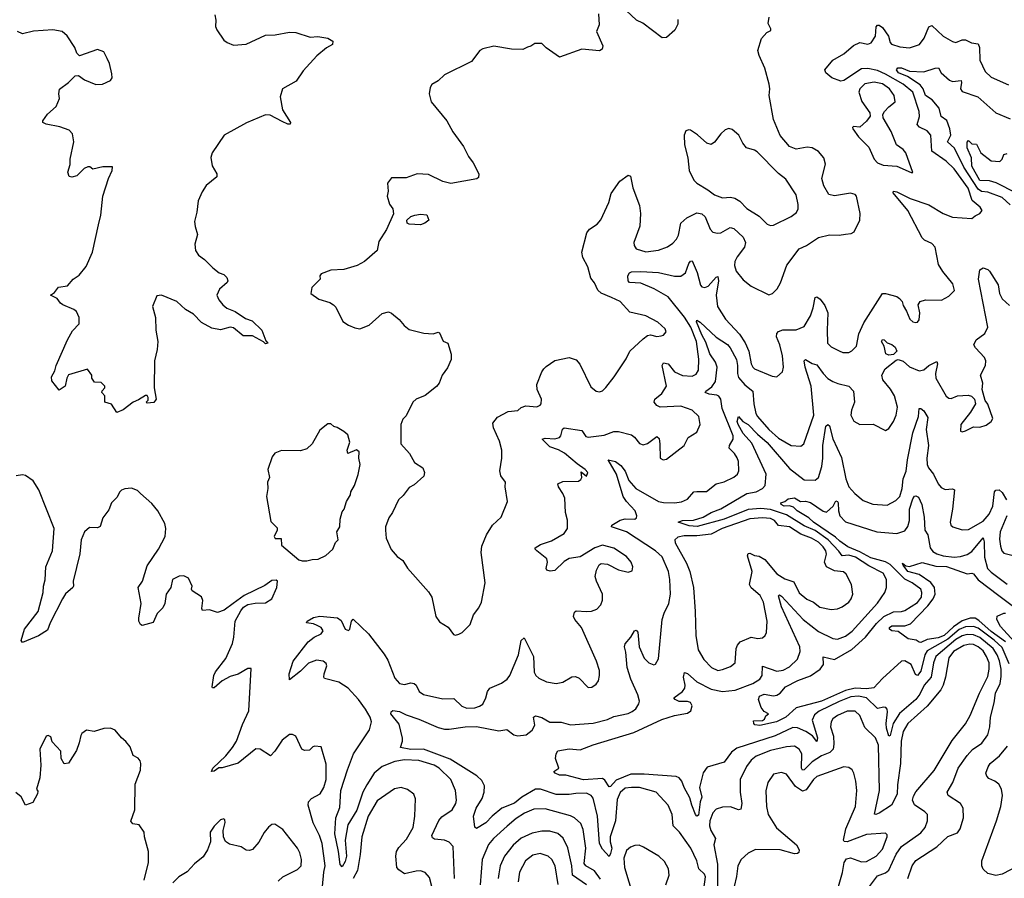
# Model space of a CAD drawing. Extents: x 1771496 to 1971148, y 471553 to 643630.
# Tile 338 of 656: x 1829208 to 1835368, y 584516 to 589889. Entities that reach past the tile are written whole.
import ezdxf

# ---------------------------------------------------------------- set-up
doc = ezdxf.new("R2010")
doc.units = 0

msp = doc.modelspace()

# ---------------------------------------------------------------- linework, layer by layer
at = {"layer": '0CON10XD'}
for points in [[(1830429.3, 589919.3), (1830435.4, 589885.4), (1830432.9, 589845), (1830440.5, 589825), (1830485, 589761.4), (1830505, 589745.8), (1830545, 589728.8), (1830625, 589735.7), (1830745, 589791.8), (1830806, 589794), (1830895, 589811.2), (1830935, 589807.5), (1831025, 589780), (1831072.7, 589782.7), (1831135, 589773.8), (1831166.7, 589755), (1831165.9, 589734.1), (1831127.1, 589712.9), (1831067.3, 589662.7), (1830981.4, 589568.6), (1830936.6, 589503.4), (1830851.2, 589455), (1830837.5, 589405), (1830851.9, 589325), (1830902.5, 589245), (1830900, 589235), (1830886, 589234), (1830849.3, 589250.7), (1830775, 589292), (1830745, 589293.8), (1830625.8, 589244.2), (1830486.2, 589165), (1830412, 589055), (1830404.1, 589025.9), (1830411.1, 588975), (1830440.6, 588925), (1830442, 588905), (1830375, 588851.4), (1830348.8, 588811.2), (1830323.8, 588755), (1830317.1, 588685), (1830302.5, 588625), (1830304.6, 588595), (1830320.4, 588545), (1830303.1, 588485), (1830307.1, 588445), (1830325.5, 588415.5), (1830365, 588388.6), (1830415.4, 588335.4), (1830455, 588304), (1830485, 588294), (1830504, 588275), (1830510, 588255), (1830506, 588245), (1830458.3, 588201.7), (1830441.2, 588165), (1830454, 588135), (1830478, 588105), (1830504.5, 588084.5), (1830555, 588062.5)], [(1832830, 589925), (1832833, 589857), (1832816.7, 589815), (1832856.7, 589725), (1832852.5, 589705), (1832835, 589693.8), (1832725, 589703.8), (1832585, 589653.8), (1832501.7, 589711.7), (1832475, 589740), (1832430.7, 589739.3), (1832405, 589722.5), (1832385, 589717.5), (1832355, 589702.5), (1832285, 589703.3), (1832175, 589722.5), (1832105, 589706.7), (1832087.5, 589695), (1832033.6, 589626.4), (1831865, 589543.8), (1831825, 589506.2), (1831787.3, 589482.7), (1831775.9, 589464.1), (1831770, 589425), (1831782.5, 589375), (1831880.8, 589255), (1831916.8, 589186.8), (1831985.5, 589095.5), (1832015, 589033.3), (1832045, 588993.3), (1832081.2, 588925), (1832079.3, 588900.7), (1832067.5, 588892.5), (1831905, 588862.9), (1831855, 588877.1), (1831765, 588920), (1831695, 588923.8), (1831625, 588900), (1831535, 588900), (1831510, 588865), (1831512.5, 588815), (1831507.5, 588785), (1831522.5, 588735), (1831543.3, 588705), (1831546.1, 588673.9), (1831502.5, 588575), (1831455, 588500), (1831443.3, 588445), (1831364.1, 588375.9), (1831318.8, 588351.2), (1831235, 588326), (1831155, 588320.8), (1831095, 588298.8), (1831086.2, 588285), (1831086.7, 588265), (1831035, 588212.5), (1831030, 588175), (1831079.7, 588139.7), (1831148.7, 588118.7), (1831171.2, 588105), (1831185, 588090), (1831230.5, 588000.5), (1831265, 587976.7), (1831305, 587960), (1831335, 587953.3), (1831395, 587976.7), (1831475, 588050), (1831515, 588060), (1831535, 588052.5), (1831583, 588013), (1831612.5, 587975), (1831645, 587950), (1831736.4, 587926.4), (1831795, 587923.8), (1831825, 587932.5), (1831835, 587930), (1831857, 587877), (1831887.5, 587865), (1831907.5, 587795), (1831907, 587763), (1831885, 587710), (1831850, 587665), (1831832.5, 587615), (1831815.9, 587594.1), (1831745, 587536.7), (1831687.5, 587515), (1831667.5, 587495), (1831625, 587410), (1831605, 587390), (1831592.5, 587355), (1831592.5, 587235), (1831647.5, 587175), (1831677, 587117), (1831730, 587085), (1831740, 587055), (1831737, 587033), (1831675, 586977.5), (1831645, 586962.5), (1831607.7, 586912.3), (1831577.5, 586885), (1831540, 586805), (1831517.5, 586772.5), (1831497.5, 586715), (1831496.7, 586695), (1831500, 586645), (1831532.7, 586572.7), (1831570.5, 586530.5), (1831603.9, 586503.9), (1831635, 586456.7), (1831765, 586308), (1831785.4, 586275.4), (1831811.4, 586155), (1831835, 586120.8), (1831887.6, 586087.6), (1831921.2, 586041.2), (1831935, 586036.7)], [(1833325, 589890), (1833325, 589860), (1833307.3, 589822.7), (1833255, 589776.2), (1833227.5, 589775), (1833106.7, 589866.7), (1833067.5, 589885), (1833002.5, 589945)], [(1831935, 586036.7), (1831955, 586043.3), (1831975.8, 586054.2), (1832026.7, 586105), (1832047.5, 586165), (1832080.7, 586209.3), (1832098.1, 586245), (1832120, 586365), (1832094.5, 586554.5), (1832099.5, 586595), (1832128.9, 586665), (1832165, 586725.8), (1832220.6, 586775), (1832259.2, 586875), (1832244.2, 586965), (1832248.1, 586995), (1832218, 587035), (1832210.8, 587065), (1832224, 587145), (1832223.8, 587195), (1832210.5, 587250.5), (1832172.5, 587335), (1832168.8, 587365), (1832197.7, 587402.3), (1832265, 587436.2), (1832325, 587442.5), (1832345, 587462), (1832375, 587472), (1832443.9, 587466.1), (1832464, 587476), (1832471.2, 587485), (1832472, 587515), (1832446, 587575), (1832444.3, 587605.7), (1832474.4, 587685.6), (1832487, 587703), (1832500.9, 587719.1), (1832555, 587756.2), (1832645, 587775.7), (1832689.7, 587759.7), (1832712.4, 587732.4), (1832781.2, 587591.2), (1832813.9, 587563.9), (1832835, 587560), (1832853.6, 587566.4), (1832875, 587586.7), (1832926.8, 587653.2), (1833002.7, 587767.3), (1833025.7, 587815), (1833108, 587892), (1833135, 587912.5), (1833155, 587917.5), (1833195, 587906), (1833220.5, 587909.5), (1833236.7, 587915), (1833253.3, 587935), (1833246.2, 587955), (1833200, 587995), (1833125, 588035.7), (1833025, 588058), (1832965, 588125.8), (1832910.5, 588150.5), (1832845, 588177.5), (1832825, 588196.7), (1832805, 588242.5), (1832781.3, 588271.3), (1832762.1, 588342.1), (1832730.5, 588400.5), (1832725.6, 588435), (1832755.6, 588555), (1832773, 588577), (1832820.9, 588609.1), (1832844, 588636), (1832893.8, 588745), (1832908.3, 588801.7), (1832962, 588878), (1833015, 588916), (1833030, 588910), (1833044.1, 588835.9), (1833086, 588725), (1833092.5, 588675), (1833087, 588597), (1833050, 588495), (1833051.4, 588475), (1833065, 588455.8), (1833125, 588435.5), (1833205, 588445.5), (1833261.7, 588468.3), (1833295, 588489.4), (1833318.1, 588515), (1833329.8, 588540.2), (1833345, 588615.8), (1833381.9, 588648.1), (1833445, 588680.5), (1833475, 588674.4), (1833495.9, 588655.9), (1833527.3, 588577.3), (1833545, 588560), (1833572.9, 588552.9), (1833595, 588555.7), (1833652.6, 588587.4), (1833675, 588581.1), (1833735, 588526.9), (1833748.8, 588495), (1833743.5, 588465), (1833697.1, 588405), (1833682.9, 588375), (1833680.2, 588350.2), (1833691.1, 588315), (1833735, 588260), (1833785, 588220.8), (1833895, 588167.1), (1833918, 588175), (1833947.1, 588205), (1833967.6, 588242.4), (1834007, 588353), (1834085, 588454.2), (1834131.2, 588475), (1834205, 588525.6), (1834275, 588542.5), (1834335, 588540.8), (1834375, 588547.1), (1834409.1, 588550.9), (1834428.3, 588561.7), (1834463.3, 588635), (1834466.2, 588675), (1834444, 588785), (1834435, 588795.8), (1834405, 588802.9), (1834305, 588785.7), (1834270, 588795), (1834238.3, 588848.3), (1834225.7, 588895), (1834249.4, 588985), (1834239.4, 589025), (1834205, 589063.1), (1834165, 589087.8), (1834135, 589090), (1834065, 589079.2), (1834024.5, 589094.5), (1833965, 589163.8), (1833924, 589265), (1833896.2, 589415), (1833901.2, 589455), (1833896, 589485), (1833870, 589585), (1833834, 589665), (1833826.1, 589696.1), (1833849.3, 589770.7), (1833881.7, 589808.3), (1833908.3, 589821.7), (1833908.3, 589831.7), (1833890, 589865), (1833897.5, 589905)], [(1830555, 588062.5), (1830619.7, 588019.7), (1830662.5, 588005), (1830722.5, 587945), (1830748.3, 587878.3), (1830760, 587865), (1830745, 587860), (1830733.3, 587873.3), (1830665, 587911.2), (1830605, 587910.8), (1830545, 587961.2), (1830525, 587963.8), (1830465, 587948.2), (1830409.5, 587959.5), (1830344.4, 587994.4), (1830295, 588045.6), (1830245.3, 588075.3), (1830191.9, 588125), (1830095, 588164.4), (1830065, 588161.2), (1830038.6, 588095), (1830057.1, 588025), (1830060, 587945), (1830072.9, 587875), (1830068.2, 587825), (1830050.5, 587755), (1830050, 587585), (1830062.5, 587515), (1830047, 587493), (1830005, 587490), (1830000, 587495), (1830011.7, 587508.3), (1830012.5, 587525), (1830005, 587537.5), (1829995, 587537.5), (1829950.7, 587509.3), (1829917.5, 587495), (1829855, 587447.5), (1829815, 587430), (1829783, 587483), (1829740, 587495), (1829740, 587535), (1829722.5, 587555), (1829723, 587567), (1829740, 587585), (1829740, 587595), (1829717.5, 587617.5), (1829675, 587620), (1829660, 587645), (1829660, 587665), (1829631.7, 587701.7), (1829513.9, 587666.1), (1829503.3, 587645), (1829492.5, 587595), (1829455, 587570), (1829408.3, 587628.3), (1829407.5, 587655), (1829428, 587692), (1829436, 587725), (1829507.5, 587885), (1829537.7, 587942.3), (1829580, 587985), (1829580, 588025), (1829563, 588063), (1829546, 588076), (1829477.5, 588105), (1829463.3, 588115), (1829442.5, 588145), (1829400, 588165), (1829425, 588182.5), (1829450, 588215), (1829506.4, 588223.6), (1829542.5, 588265), (1829579.5, 588290.5), (1829623.8, 588345), (1829662.9, 588435), (1829701.5, 588605), (1829715.5, 588665), (1829728.9, 588785), (1829764.2, 588895.8), (1829786.7, 588945), (1829788.3, 588968.3), (1829727, 588967), (1829665, 588952.5), (1829647, 588967), (1829635, 588967.5), (1829611.7, 588958.3), (1829565, 588912), (1829535, 588902.5), (1829516.4, 588906.4), (1829508.8, 588935), (1829523, 588983), (1829524, 589015), (1829546, 589125), (1829538, 589175), (1829516.8, 589196.8), (1829459.1, 589219.1), (1829372.5, 589235), (1829352.5, 589245), (1829352.5, 589255), (1829381.7, 589298.3), (1829436.7, 589345), (1829456.7, 589395), (1829452.5, 589425), (1829456.4, 589453.6), (1829512.5, 589495), (1829555, 589537.5), (1829575, 589540), (1829612.3, 589512.3), (1829685, 589484), (1829726.1, 589486.1), (1829775, 589508), (1829785.6, 589525), (1829785, 589550), (1829770, 589615), (1829754.2, 589645), (1829735, 589686.7), (1829695, 589702.5), (1829581.7, 589661.7), (1829565, 589680), (1829552.5, 589715), (1829505, 589787.5), (1829473.9, 589813.9), (1829415, 589825.5), (1829295, 589816.6), (1829225, 589799.6), (1829195, 589813.8)], [(1833212.2, 587232.2), (1833216, 587146), (1833233.9, 587133.9), (1833255, 587138), (1833365.8, 587224.2), (1833390, 587275), (1833445, 587307.5), (1833466.2, 587355), (1833456.2, 587405), (1833415, 587446), (1833345, 587470.5), (1833214.5, 587464.5), (1833193.8, 587473.8), (1833178, 587495), (1833182, 587515), (1833225, 587549.4), (1833253.8, 587595), (1833227.5, 587725), (1833235, 587741.4), (1833265, 587736.2), (1833305.5, 587685), (1833355, 587661.8), (1833415, 587657.3), (1833439.2, 587670.8), (1833454, 587696), (1833457.9, 587765), (1833441.5, 587875), (1833406.1, 587965), (1833366.5, 588026.5), (1833265, 588153.6), (1833177.8, 588205), (1833095, 588240.6), (1833023.9, 588243.9), (1833013.8, 588255), (1833013, 588285), (1833022.9, 588305), (1833035, 588311.4), (1833095, 588313.6), (1833205, 588306.2), (1833305.4, 588284.6), (1833345.3, 588284.7), (1833373.5, 588305), (1833395, 588362.5), (1833405, 588378.6), (1833415, 588379.2), (1833446.3, 588306.3), (1833467.2, 588227.2), (1833476.5, 588216.5), (1833495, 588212.7), (1833515, 588222.1), (1833565, 588278), (1833575, 588281.2), (1833579.1, 588255), (1833564.6, 588164.6), (1833573.8, 588095), (1833624.2, 588014.2), (1833711.9, 587921.9), (1833746.7, 587866.7), (1833768.8, 587815), (1833783.5, 587735), (1833793.8, 587713.8), (1833805, 587703.1), (1833915, 587657.1), (1833945, 587654.3), (1833980, 587685), (1833985.6, 587715), (1833980.5, 587785), (1833964.5, 587855), (1833943.6, 587905), (1833944.6, 587925.4), (1833955, 587936.9), (1833981.7, 587948.3), (1834065, 587947.1), (1834115, 587969.5), (1834156, 588035), (1834173.1, 588085), (1834185, 588150), (1834195, 588153.8), (1834215, 588140.8), (1834245, 588100), (1834264.6, 588055), (1834258.8, 587945), (1834262.5, 587865), (1834285, 587841.9), (1834335, 587815.7), (1834357, 587807), (1834395, 587805.8), (1834414.3, 587815.7), (1834443.8, 587845), (1834457.4, 587922.6), (1834488.4, 587991.6), (1834605, 588176), (1834625, 588175.6), (1834695.7, 588155.7), (1834713.3, 588145), (1834730, 588125), (1834735, 588100), (1834756.7, 588065), (1834776.7, 588015), (1834795, 587998.8), (1834815, 587993.8), (1834825, 587996.7), (1834835, 588010), (1834840, 588055), (1834830, 588105), (1834842.5, 588125), (1834875, 588136), (1834975, 588134.2), (1835020.3, 588159.7), (1835056.2, 588195), (1835045.6, 588235), (1834983.6, 588313.6), (1834957.4, 588357.4), (1834935, 588465.8), (1834915, 588487.8), (1834869.5, 588509.5), (1834853.6, 588523.6), (1834764.3, 588694.3), (1834672.5, 588805), (1834674.3, 588815.7), (1834695, 588812.5), (1834779.5, 588769.5), (1834895, 588729.7), (1834985, 588675.9), (1835045, 588653.2), (1835165, 588644.4), (1835185, 588661.4), (1835215.8, 588675), (1835228.6, 588695), (1835217.5, 588715), (1835166.5, 588756.5), (1835141.9, 588835), (1835055, 588954.8), (1835005, 589002.9), (1834914.6, 589065), (1834907.9, 589165), (1834885, 589193.1), (1834836.6, 589216.6), (1834823.4, 589233.4), (1834837.6, 589282.4), (1834835.4, 589314.6), (1834796.7, 589435), (1834735.3, 589485), (1834625, 589548.4), (1834575, 589569.6), (1834515, 589583.9), (1834475, 589581.9), (1834365, 589508.2), (1834346.1, 589503.9), (1834289.5, 589525), (1834252.5, 589555), (1834246, 589575), (1834296, 589635), (1834365, 589674.3), (1834423.6, 589726.4), (1834465, 589745.5), (1834515, 589735.5), (1834535, 589742.9), (1834561.5, 589785), (1834567, 589843), (1834575.6, 589854.4), (1834585, 589854.5), (1834605, 589839.6), (1834642.8, 589785), (1834653.6, 589745), (1834662.9, 589735), (1834715, 589717.8), (1834775, 589713.1), (1834837.6, 589732.4), (1834866.8, 589773.2), (1834896.9, 589843.1), (1834915, 589852.2), (1834985, 589785.5), (1835045, 589751.4), (1835065, 589745.7), (1835105, 589761.9), (1835125, 589762.7), (1835162.7, 589742.7), (1835205, 589736.7), (1835213.2, 589715), (1835215.5, 589635), (1835248.9, 589565), (1835285, 589528.9), (1835395, 589481.8)], [(1835405, 588729.7), (1835355, 588775.7), (1835265, 588809.8), (1835225, 588814), (1835205, 588828.9), (1835115.1, 588965), (1835056.7, 589085), (1835013.1, 589125), (1835033.4, 589165), (1835027.5, 589205), (1835007.6, 589257.6), (1834972.8, 589282.8), (1834960, 589335), (1834916.8, 589386.8), (1834875, 589414.1), (1834861.2, 589455), (1834840.8, 589480.8), (1834762.1, 589532.1), (1834706.7, 589555), (1834694.3, 589575), (1834702.9, 589587.1), (1834725, 589587.2), (1834775, 589565.9), (1834865, 589561.9), (1834935, 589585.2), (1834956.7, 589586.7), (1834972.9, 589555), (1835025, 589509.6), (1835045, 589501.8), (1835097.4, 589507.4), (1835101.1, 589495), (1835093.6, 589455), (1835105, 589438.6), (1835202, 589405), (1835316, 589305), (1835405, 589268.9)], [(1834785, 588932), (1834795, 588932.5), (1834752.9, 589055), (1834735, 589075.8), (1834692.9, 589105), (1834659.5, 589189.5), (1834609.2, 589275), (1834608, 589295), (1834618, 589315), (1834645, 589344.2), (1834685.9, 589374.1), (1834680, 589415), (1834650.4, 589455), (1834605, 589486.3), (1834553.4, 589496.6), (1834495, 589487.9), (1834463.5, 589455), (1834458.9, 589435), (1834477.4, 589377.4), (1834526.2, 589305), (1834528.8, 589285), (1834505.7, 589254.3), (1834465, 589216.7), (1834425, 589220), (1834417.5, 589215), (1834421.2, 589205), (1834456, 589155), (1834521.5, 589091.5), (1834554.6, 589015), (1834575, 588992.7), (1834609.2, 588979.2), (1834695, 588971.5), (1834785, 588932)], [(1833905, 588600), (1833925, 588603.1), (1834035, 588657.5), (1834068.2, 588681.8), (1834077.9, 588705), (1834078.8, 588731.2), (1834065, 588792.5), (1834000.5, 588890.5), (1833955, 588926.7), (1833821.7, 589061.7), (1833805, 589072.5), (1833755, 589087.8), (1833733.1, 589115), (1833707.8, 589165), (1833665, 589201.8), (1833645, 589208.5), (1833621.1, 589198.9), (1833594.7, 589175.3), (1833555, 589121.2), (1833535, 589108), (1833506.7, 589115), (1833449.1, 589169.1), (1833405, 589196.7), (1833395, 589200), (1833375, 589192.5), (1833364.1, 589165.9), (1833367.1, 589105), (1833388.1, 589025), (1833396.9, 588945), (1833425.7, 588885), (1833444.2, 588865), (1833514.2, 588824.2), (1833555, 588792.9), (1833605, 588773.5), (1833655, 588778), (1833682.3, 588772.3), (1833712.9, 588752.9), (1833756.5, 588706.5), (1833835, 588659.5), (1833885, 588608.6), (1833905, 588600)], [(1835443.7, 588803.7), (1835318.1, 588868.1), (1835275, 588879.8), (1835215, 588882), (1835165, 588972.1), (1835163.3, 589023.3), (1835135, 589086.7), (1835135, 589121.2), (1835145, 589132.5), (1835155, 589122.5), (1835165, 589112.5), (1835195, 589108.8), (1835220.9, 589055), (1835285, 589004.7), (1835339.3, 589000.7), (1835354.5, 589015), (1835364.6, 589045.4), (1835385, 589051.1)], [(1831715, 588604.4), (1831645, 588608.8), (1831632.5, 588615), (1831630, 588635), (1831655, 588656.7), (1831680, 588665), (1831715, 588671.2), (1831755, 588666.7), (1831766.7, 588635), (1831742.5, 588615), (1831715, 588604.4)], [(1833488.1, 584448.1), (1833499.6, 584525), (1833492, 584542), (1833456.1, 584576.1), (1833444.7, 584624.7), (1833406.8, 584705), (1833335, 584804.5), (1833296.2, 584845), (1833290.5, 584915), (1833265.6, 584975), (1833190, 585055), (1833085, 585083.8), (1833035, 585085.3), (1832995, 585079.7), (1832965, 585053.6), (1832945, 585010), (1832935.3, 584875), (1832902.9, 584775), (1832901.2, 584745), (1832911.9, 584705), (1832905, 584671.2), (1832895, 584653.8), (1832855, 584699.5), (1832834.8, 584735), (1832823.1, 584905), (1832795, 585017.1), (1832783.1, 585035), (1832755, 585049.2), (1832687.8, 585047.8), (1832645, 585040.9), (1832565, 585040), (1832465.3, 585074.7), (1832435, 585073.2), (1832349.7, 585025), (1832302.8, 584987.2), (1832224.5, 584955.5), (1832163.8, 584906.2), (1832125, 584864.2), (1832065, 584828.8), (1832056.2, 584836.2), (1832048, 584905), (1832063.3, 584955), (1832100.4, 585015), (1832113.9, 585055), (1832115.3, 585095.3), (1832098.8, 585128.8), (1832067.6, 585157.6), (1831902.1, 585262.1), (1831735, 585325.3), (1831655, 585322.1), (1831590, 585335), (1831603.8, 585375), (1831602.7, 585392.7), (1831581.2, 585481.2), (1831530.8, 585545), (1831531.2, 585558.8), (1831542.9, 585567.1), (1831585, 585559.6), (1831625, 585538.2), (1831705, 585512.9), (1831825, 585460.6), (1831865, 585450.4), (1831895, 585449.6), (1831995, 585464.8), (1832065, 585466.1), (1832205, 585438.9), (1832255, 585448.2), (1832300, 585415), (1832325, 585407.7), (1832376, 585415), (1832415, 585442.5), (1832430.4, 585475), (1832422.5, 585525), (1832435, 585532.9), (1832475, 585522.5), (1832525, 585493.8), (1832595, 585493.3), (1832655, 585476.9), (1832795, 585487.3), (1832885, 585510.8), (1832925, 585528.5), (1833015, 585547.8), (1833040.6, 585559.4), (1833063.7, 585576.3), (1833082.4, 585607.6), (1833085.6, 585625), (1833075.5, 585665), (1833031.8, 585761.8), (1833008.9, 585835), (1833001.1, 585931.1), (1832992.2, 585965), (1832996.8, 585983.2), (1833031.4, 586025), (1833054.5, 586065.5), (1833065, 586068.8), (1833075.7, 586055.7), (1833083.5, 585965), (1833115, 585894.4), (1833145, 585864.4), (1833175, 585852.9), (1833185, 585856.2), (1833205, 585890), (1833227.5, 586135), (1833239.5, 586175), (1833268.8, 586235), (1833278.7, 586295), (1833276.4, 586385), (1833266.2, 586435), (1833227.6, 586527.6), (1833186.1, 586566.1), (1833005.2, 586685.2), (1832910, 586715), (1832913.3, 586725), (1832965, 586757.5), (1832995, 586766.4), (1833055.6, 586764.4), (1833067.9, 586772.1), (1833070, 586785), (1833059.4, 586815), (1833003.3, 586873.3), (1832984.4, 586904.4), (1832941.3, 587045), (1832890, 587135), (1832935, 587124.2), (1832969.8, 587099.8), (1832996.5, 587063.5), (1833019.5, 587005), (1833062.9, 586955), (1833205, 586874.2), (1833235, 586867.5), (1833305, 586866.1), (1833347.8, 586872.2), (1833385, 586888.6), (1833425, 586934.4), (1833445, 586937.3), (1833505, 586936.9), (1833566, 586985), (1833615, 586996.7), (1833675, 587025.6), (1833697.8, 587045), (1833706.4, 587065), (1833704.5, 587124.5), (1833697, 587147), (1833680, 587175), (1833647.2, 587207.2), (1833647.9, 587225), (1833672.7, 587265), (1833672.6, 587285), (1833603.4, 587455), (1833594.3, 587515), (1833582.6, 587532.6), (1833569.2, 587539.2), (1833521.2, 587545), (1833497.5, 587555), (1833500.6, 587565), (1833538, 587592), (1833562, 587625), (1833572, 587715), (1833562.2, 587745), (1833525, 587797.1), (1833501.1, 587871.1), (1833475, 587916.8), (1833442.8, 587997.2), (1833445, 588008), (1833465, 587996.4), (1833565, 587902.1), (1833635.6, 587855.6), (1833653.5, 587835), (1833692.2, 587762.2), (1833698.8, 587725), (1833698.1, 587675), (1833705, 587650.3), (1833745, 587604.4), (1833795.7, 587565), (1833801, 587485), (1833814.1, 587425), (1833824.2, 587405), (1833895.9, 587325), (1833955, 587270.4), (1834035, 587224.6), (1834095, 587219.4), (1834112.9, 587235), (1834175.4, 587415), (1834159.1, 587595), (1834121.9, 587715), (1834116.2, 587755), (1834125, 587762), (1834165, 587737.5), (1834195, 587729.2), (1834234.5, 587675), (1834265, 587644.5), (1834295, 587624.5), (1834326.8, 587613.2), (1834395, 587595.6), (1834424.2, 587565), (1834430, 587495), (1834411.9, 587445), (1834408.1, 587415), (1834427, 587377), (1834465, 587356.7), (1834547.3, 587357.3), (1834625, 587317.5), (1834645, 587330), (1834675, 587373.8), (1834690.6, 587415), (1834700, 587465), (1834680.5, 587535), (1834656.5, 587576.5), (1834608, 587635), (1834602.9, 587665), (1834623.3, 587705), (1834691.8, 587758.2), (1834705, 587761.5), (1834735, 587752), (1834775, 587715.5), (1834835, 587691.2), (1834865, 587697.9), (1834895, 587725.3), (1834945, 587750.8), (1834949.3, 587735), (1834936.7, 587675), (1834940.4, 587645), (1835005, 587532.5), (1835020.2, 587520.2), (1835035, 587517.8), (1835075, 587534.4), (1835141.7, 587538.3), (1835162, 587532), (1835182.5, 587515), (1835187.5, 587485), (1835157.3, 587432.7), (1835096.7, 587355), (1835093.6, 587313.6), (1835105, 587310), (1835125, 587316.7), (1835175, 587341.2), (1835215, 587338.8), (1835255, 587351.2), (1835286.4, 587373.6), (1835297, 587393), (1835265, 587482.5), (1835247.5, 587505), (1835230, 587575), (1835233.8, 587615), (1835220, 587665), (1835250, 587725), (1835253.1, 587755), (1835244.3, 587775), (1835188.6, 587835), (1835178.1, 587855), (1835192.5, 587885), (1835245.6, 587925), (1835265.9, 587965), (1835207.1, 588265), (1835215.8, 588324.2), (1835235, 588336.7), (1835265, 588326), (1835275, 588315.8), (1835329.2, 588229.2), (1835338.3, 588175), (1835355, 588141.9), (1835400.1, 588100.1)], [(1834645, 587789.2), (1834627.7, 587797.7), (1834616.2, 587846.2), (1834600.8, 587875), (1834605, 587888), (1834616.2, 587885), (1834635.9, 587865.9), (1834665, 587857.1), (1834685, 587838.8), (1834696.7, 587815), (1834675, 587793.8), (1834645, 587789.2)], [(1834763.8, 584515), (1834791.8, 584595), (1834815, 584627.5), (1834946.2, 584713.8), (1835015, 584777.5), (1835075, 584800), (1835092.9, 584825), (1835113.1, 584895), (1835111.4, 584955), (1835094.2, 584985), (1835017.1, 585035), (1835011.5, 585055), (1835046.8, 585115), (1835080.4, 585205), (1835136.2, 585285), (1835168.5, 585321.5), (1835227.8, 585362.2), (1835264.5, 585415), (1835278.5, 585465), (1835282.2, 585525), (1835305.2, 585614.8), (1835313.4, 585675), (1835342.9, 585735), (1835348.5, 585778.5), (1835347.7, 585825), (1835337.6, 585877.6), (1835324.5, 585915), (1835297.7, 585955), (1835215, 586024), (1835175, 586040), (1835135, 586041.7), (1835105, 586032.8), (1835065, 586009.5), (1834939.1, 585905), (1834925.2, 585864.8), (1834911.3, 585775), (1834867.4, 585725), (1834840.5, 585669.5), (1834814.2, 585635.8), (1834713.1, 585546.9), (1834673.4, 585485), (1834655, 585410), (1834645, 585406.2), (1834630.2, 585455), (1834628, 585485), (1834637.2, 585557.2), (1834634.6, 585574.6), (1834626, 585585), (1834615, 585588.1), (1834575, 585579.1), (1834505, 585646.2), (1834455, 585656.3), (1834408.9, 585651.1), (1834335, 585623.6), (1834208.9, 585561.1), (1834181, 585539), (1834166.2, 585505), (1834199.6, 585395), (1834195, 585372.9), (1834167.4, 585407.4), (1834125.4, 585435.4), (1834075, 585457.3), (1834045, 585458.9), (1833935, 585408.3), (1833695, 585331), (1833661.1, 585305), (1833615, 585242.5), (1833509.1, 585210.9), (1833483.6, 585176.4), (1833461.3, 585085), (1833476.2, 585025), (1833465.9, 584995), (1833455, 584911.2), (1833445, 584906), (1833435, 584916), (1833413.8, 584973.8), (1833400.6, 585020.6), (1833364.7, 585085), (1833350.8, 585125), (1833334.3, 585144.3), (1833315, 585153.7), (1833115, 585168.9), (1833031.7, 585168.3), (1832938.8, 585131.2), (1832905, 585090), (1832895, 585088.8), (1832869.6, 585129.6), (1832855, 585140.6), (1832735, 585132.3), (1832625, 585161.9), (1832585, 585162.5), (1832557.5, 585175), (1832550, 585185), (1832580, 585205), (1832560, 585265), (1832564.4, 585295), (1832575, 585314.2), (1832645, 585325.5), (1832715, 585319.6), (1832795, 585350.7), (1833050.8, 585429.2), (1833225, 585509.5), (1833305.3, 585534.7), (1833385, 585550), (1833407.1, 585565), (1833415.5, 585595), (1833405, 585615.6), (1833385, 585623.6), (1833333.5, 585623.5), (1833308.8, 585635), (1833301.2, 585645), (1833355.3, 585684.7), (1833369.4, 585705), (1833371.9, 585725), (1833361.2, 585775), (1833366.4, 585803.6), (1833385, 585796.9), (1833445.2, 585745.2), (1833535, 585699.2), (1833605, 585685.2), (1833685, 585693), (1833795.5, 585735), (1833838.7, 585761.3), (1833853.5, 585785), (1833855, 585844), (1833945, 585812.1), (1833985, 585819.6), (1834025, 585839.6), (1834075, 585888), (1834090, 585935), (1834087.9, 585965), (1833974.4, 586215), (1833956.2, 586283.8), (1833960.6, 586289.4), (1833975, 586282.2), (1834108.9, 586135), (1834205, 586059.7), (1834295, 586017.1), (1834325, 586012), (1834375, 586031.3), (1834416.9, 586063.1), (1834575, 586237.3), (1834620.5, 586305), (1834630.6, 586335), (1834631.4, 586385), (1834610.6, 586425), (1834521.1, 586471.1), (1834437.8, 586525), (1834395, 586537.6), (1834354.4, 586535), (1834333.1, 586563.1), (1834266.6, 586635), (1834185, 586693.5), (1834115, 586722.5), (1834005, 586790.8), (1833905, 586824.3), (1833845, 586830.4), (1833765, 586824.2), (1833615, 586763.2), (1833446.6, 586716.6), (1833397.4, 586722.6), (1833327.5, 586745), (1833354.7, 586755.3), (1833422.6, 586757.4), (1833483.2, 586776.8), (1833535, 586804.7), (1833595, 586827.5), (1833756.3, 586923.7), (1833815, 586933.5), (1833855.6, 586954.4), (1833872.1, 586975), (1833877.6, 587045), (1833788.3, 587238.3), (1833735, 587300.3), (1833704, 587355), (1833697.1, 587375), (1833705, 587406.7), (1833732.2, 587375), (1833766, 587355), (1833824.6, 587294.6), (1833885, 587243.9), (1834025, 587080.3), (1834115, 587010), (1834185, 587008.2), (1834206.1, 587023.9), (1834227.2, 587092.8), (1834233.6, 587145), (1834233, 587225), (1834250.9, 587345), (1834265, 587355.8), (1834275, 587346.7), (1834295.2, 587265.2), (1834349.2, 587149.2), (1834376.2, 587015), (1834396.1, 586966.1), (1834433.1, 586923.1), (1834485, 586880), (1834545, 586856.4), (1834635, 586851.1), (1834688.8, 586881.2), (1834715, 586906), (1834729.3, 586955), (1834735.9, 587015), (1834755, 587063.8), (1834761.6, 587135), (1834795.5, 587304.5), (1834830.3, 587405), (1834834.5, 587455.5), (1834845, 587455.5), (1834865, 587441.9), (1834889.1, 587399.1), (1834879.3, 587325), (1834893.4, 587225), (1834882.5, 587145), (1834886.2, 587105), (1834893.6, 587083.6), (1834924.6, 587044.6), (1834954.5, 586984.5), (1834972.4, 586962.4), (1834998.3, 586948.3), (1835045, 586952.5), (1835056.6, 586946.6), (1835044.7, 586825), (1835028.5, 586745), (1835033.3, 586725), (1835046, 586715), (1835105, 586696.9), (1835145, 586698.8), (1835235, 586750.9), (1835272.6, 586795), (1835297.3, 586845), (1835307.5, 586935), (1835315.7, 586944.3), (1835336.3, 586946.3), (1835355, 586930), (1835382.2, 586885)], [(1831005, 586502.5), (1831038.3, 586511.7), (1831075, 586512.5), (1831123, 586537), (1831167.5, 586575), (1831183, 586617), (1831200, 586635), (1831192.5, 586685), (1831210, 586715), (1831213, 586763), (1831225, 586810), (1831237.5, 586825), (1831253.3, 586875), (1831277.5, 586915), (1831280, 586935), (1831302.5, 586975), (1831326.4, 587043.6), (1831337.5, 587105), (1831330, 587145), (1831332.5, 587185), (1831315, 587196.2), (1831260, 587175), (1831256.7, 587195), (1831273.3, 587245), (1831260.7, 587290.7), (1831235, 587312.5), (1831195, 587337.5), (1831173, 587343), (1831155, 587360), (1831135, 587360), (1831085, 587320), (1831037.5, 587235), (1831005, 587203.3), (1830965, 587191.2), (1830845, 587193.3), (1830805, 587176.7), (1830786.4, 587153.6), (1830760, 587075), (1830771.2, 587025), (1830758.8, 586995), (1830761.2, 586955), (1830752.5, 586905), (1830778.3, 586748.3), (1830819.3, 586709.3), (1830818.8, 586695), (1830800, 586655), (1830807, 586643), (1830843, 586643), (1830845, 586600), (1830955, 586510), (1830975, 586502.5), (1831005, 586502.5)], [(1831928.5, 584515), (1831919.3, 584715), (1831895, 584743.5), (1831864.6, 584754.6), (1831802.1, 584762.1), (1831790.5, 584770.5), (1831785.6, 584785), (1831831.1, 584878.9), (1831849.6, 584900.4), (1831914.6, 584945.4), (1831935.9, 584984.1), (1831940, 585005), (1831934.5, 585065), (1831906.2, 585135), (1831831.5, 585205), (1831800, 585225), (1831705, 585253.5), (1831615, 585258), (1831555, 585246.6), (1831475.3, 585215), (1831425.6, 585174.4), (1831378.7, 585101.3), (1831355, 585054.6), (1831317.2, 584942.8), (1831259.9, 584850.1), (1831244.7, 584755), (1831252.2, 584655), (1831245, 584622.5), (1831225, 584588), (1831212.3, 584602.3), (1831203.3, 584685), (1831179.2, 584795), (1831186, 584894), (1831210.1, 584959.9), (1831217.5, 585065), (1831258.4, 585195), (1831296.9, 585295), (1831396.4, 585445), (1831409.6, 585495), (1831400, 585525), (1831371.8, 585575), (1831327.1, 585635), (1831262.1, 585705), (1831205, 585743.8), (1831115, 585766.2), (1831110, 585775), (1831111.8, 585795), (1831130, 585845), (1831125, 585860), (1831105.7, 585875), (1831065, 585880.4), (1831015, 585861.6), (1830965, 585811.8), (1830895, 585757.5), (1830893.8, 585795), (1830919.5, 585875), (1831013.5, 585995), (1831049.4, 586025), (1831093.4, 586046.6), (1831106, 586065), (1831094.3, 586085), (1831068.6, 586098.6), (1831045, 586108.7), (1831002.5, 586115), (1831006.7, 586125), (1831045, 586147.7), (1831085, 586155.5), (1831196.7, 586146.7), (1831220, 586130), (1831245, 586076.2), (1831265, 586066.7), (1831273.9, 586076.1), (1831283.8, 586125), (1831295, 586137.5), (1831390, 586045), (1831488, 585918), (1831511.7, 585881.7), (1831555, 585768), (1831585, 585735.8), (1831615, 585728.6), (1831655, 585739.2), (1831675, 585736.2), (1831688, 585725), (1831708, 585685), (1831735, 585665.7), (1831855, 585638.6), (1831925, 585642), (1831975, 585594.2), (1832005, 585581.9), (1832055, 585583.1), (1832085, 585592.9), (1832105, 585606), (1832123.7, 585646.3), (1832134.4, 585685), (1832149.2, 585705), (1832222.6, 585737.4), (1832257.6, 585762.4), (1832274.2, 585785), (1832328.5, 585915), (1832345, 586003.3), (1832365, 586020), (1832422.5, 585905), (1832427, 585807), (1832436.2, 585786.2), (1832455, 585768.9), (1832503.3, 585745), (1832565, 585734.5), (1832606.9, 585743.1), (1832662.4, 585777.6), (1832685, 585778.5), (1832707.9, 585767.9), (1832765, 585711.2), (1832787.1, 585712.9), (1832815, 585731.2), (1832828.8, 585751.2), (1832836, 585785), (1832835.6, 585815.6), (1832815.8, 585875), (1832723.5, 586085), (1832680.6, 586135), (1832673.1, 586155), (1832678.6, 586181.4), (1832689.2, 586190.8), (1832753.4, 586186.6), (1832785, 586187.8), (1832818.9, 586201.1), (1832843.2, 586226.8), (1832855, 586257.5), (1832854.4, 586295), (1832815.6, 586375), (1832808.1, 586405), (1832816, 586445), (1832832.3, 586477.7), (1832845, 586486), (1832885, 586482), (1832955, 586446), (1833015, 586432), (1833039.2, 586440.8), (1833043.8, 586465), (1833033.8, 586495), (1833005, 586530), (1832925, 586581.4), (1832855, 586600.6), (1832806.7, 586585), (1832715, 586526.9), (1832645, 586517.5), (1832615, 586498.1), (1832555, 586442.5), (1832527.1, 586437.1), (1832506.7, 586445), (1832501.2, 586455), (1832510, 586495), (1832505.6, 586515), (1832444, 586565), (1832433.8, 586575), (1832433.3, 586585), (1832466.2, 586605), (1832535, 586627.8), (1832615, 586674.4), (1832635.6, 586705), (1832636.2, 586756.2), (1832623.5, 586805), (1832618.9, 586895), (1832606.7, 586925), (1832578.6, 586965), (1832574, 586985), (1832605, 586998.6), (1832705, 587000.8), (1832718.9, 587011.1), (1832724.2, 587025), (1832720, 587060), (1832755, 587033.3), (1832763.3, 587055), (1832746.2, 587075), (1832695, 587108.8), (1832617.4, 587177.4), (1832578, 587198), (1832525.5, 587215), (1832475.7, 587265), (1832495, 587271.2), (1832555, 587265.7), (1832585, 587274.7), (1832594.3, 587285.7), (1832604.3, 587325.7), (1832615, 587335.6), (1832725, 587318.5), (1832750.2, 587280.2), (1832765, 587275.6), (1832865, 587289.1), (1832925, 587312.5), (1832955, 587311.4), (1833035, 587292), (1833055, 587276.2), (1833085, 587236.2), (1833109.5, 587229.5), (1833135, 587237.5), (1833195, 587280), (1833208.6, 587268.6), (1833212.2, 587232.2)], [(1831103.3, 584465), (1831110.8, 584555), (1831120, 584595), (1831099.2, 584735), (1831083.3, 584785), (1831044.1, 584864.1), (1831013.6, 584975), (1831014.5, 584995), (1831032.5, 585015), (1831086.9, 585045), (1831110, 585085), (1831124.5, 585135.5), (1831125, 585230), (1831095, 585340), (1831055, 585342.5), (1831041.7, 585338.3), (1831021.7, 585318.3), (1830990, 585315), (1830973.3, 585325), (1830935.7, 585405.7), (1830915, 585416.2), (1830895, 585416.2), (1830849.7, 585380.3), (1830805, 585312), (1830777.5, 585282.5), (1830712, 585325), (1830685, 585326.5), (1830575, 585237.5), (1830475, 585207.1), (1830453, 585207), (1830425, 585187.1), (1830407.5, 585185), (1830417.1, 585205), (1830498, 585282), (1830538.9, 585335), (1830564, 585375), (1830602.3, 585477.7), (1830640.4, 585565), (1830655, 585830), (1830635, 585830), (1830575, 585794), (1830525, 585778), (1830475, 585752.5), (1830425, 585708.8), (1830415, 585707.5), (1830411.2, 585715), (1830421.5, 585785), (1830432.4, 585807.6), (1830497.4, 585892.6), (1830539.3, 585985), (1830548, 586025), (1830555.5, 586125), (1830590.4, 586189.6), (1830607.8, 586212.2), (1830635, 586230), (1830681.2, 586238.8), (1830745, 586240.8), (1830785.8, 586264.2), (1830816.2, 586335), (1830820, 586375), (1830811.7, 586381.7), (1830785, 586380), (1830740.7, 586349.3), (1830612.5, 586285), (1830542.5, 586235), (1830487.5, 586195), (1830445, 586180), (1830395, 586196.2), (1830351.2, 586191.2), (1830346.7, 586205), (1830353.6, 586253.6), (1830345, 586277.5), (1830287.5, 586315), (1830282.5, 586325), (1830287.5, 586345), (1830263.9, 586393.9), (1830235, 586408.8), (1830205, 586406), (1830163.8, 586385), (1830153.9, 586336.1), (1830123.8, 586295), (1830116.7, 586235), (1830102.3, 586207.7), (1830067.7, 586172.3), (1830043.3, 586116.7), (1829975, 586097.5), (1829963.3, 586105), (1829954, 586125), (1829954, 586145), (1829968, 586235), (1829950, 586335), (1829976, 586375), (1830005, 586471.2), (1830075.3, 586574.7), (1830116.9, 586655), (1830122.9, 586705), (1830116.8, 586736.8), (1830072, 586815), (1830035, 586861.2), (1829964.3, 586924.3), (1829945, 586943.8), (1829907.3, 586957.3), (1829865, 586952.5), (1829845, 586944), (1829834, 586935), (1829815, 586900), (1829781.2, 586865), (1829765, 586822.5), (1829728.3, 586771.7), (1829711.9, 586718.1), (1829695, 586709.2), (1829645, 586710.9), (1829613.8, 586685), (1829592.5, 586635), (1829583.9, 586546.1), (1829541.4, 586375), (1829544, 586345), (1829540, 586335), (1829494.1, 586295.9), (1829474.7, 586265.3), (1829397.5, 586115), (1829381.7, 586068.3), (1829325, 586034), (1829225, 585992.5), (1829217.5, 586005), (1829238, 586075), (1829323.3, 586185), (1829354.3, 586304.3), (1829355.7, 586345), (1829366.6, 586383.4), (1829370.7, 586465), (1829414, 586565), (1829424.1, 586704.1), (1829326.8, 586946.8), (1829292.7, 587002.7), (1829245, 587036.2), (1829225, 587040), (1829185, 587034.2)], [(1835398.5, 585858.5), (1835355, 585960.2), (1835305, 586006.5), (1835205, 586081.1), (1835175, 586091.4), (1835125, 586089.3), (1835085, 586072.8), (1835015, 586012.6), (1834885, 585939.8), (1834871, 585915), (1834845, 585813.1), (1834825, 585786.2), (1834811.9, 585791.9), (1834785, 585854.5), (1834745, 585877.3), (1834725, 585875.4), (1834605, 585767.5), (1834551.7, 585708.3), (1834505, 585702.1), (1834435, 585705.7), (1834375, 585691.5), (1834225, 585623.9), (1834065, 585582.5), (1834001.1, 585525), (1833943.8, 585495), (1833838.1, 585471.9), (1833807.6, 585477.6), (1833800, 585485), (1833798.3, 585501.7), (1833855.9, 585504.1), (1833867.3, 585512.7), (1833876.7, 585533.3), (1833892.5, 585545), (1833865, 585560), (1833847.5, 585585), (1833831.2, 585635), (1833836.2, 585655), (1833865, 585668.8), (1833925, 585658.8), (1833945, 585662.5), (1833965, 585675.6), (1833999.5, 585715), (1834076.5, 585753.5), (1834155, 585782.9), (1834216.6, 585825), (1834236.5, 585855), (1834235, 585902), (1834305, 585885.8), (1834415, 585947.3), (1834498.8, 586025), (1834568.7, 586111.3), (1834615, 586154.8), (1834675, 586184.1), (1834725, 586185.5), (1834745, 586191.8), (1834825, 586241.4), (1834849.8, 586275), (1834852, 586305), (1834845, 586325.4), (1834792.5, 586365), (1834745, 586388.5), (1834655, 586480.8), (1834625.5, 586495.5), (1834532, 586522), (1834465, 586559.3), (1834390, 586590), (1834339.9, 586625), (1834311.2, 586651.2), (1834174.3, 586744.3), (1834145, 586772.3), (1834072.7, 586815), (1834048.5, 586838.5), (1834025, 586846.6), (1833991.2, 586845), (1833972.5, 586855), (1833970, 586865), (1833995, 586874.4), (1834015, 586890.6), (1834055, 586897.9), (1834093.8, 586873.8), (1834125, 586875.3), (1834155, 586867.4), (1834235, 586812.9), (1834255, 586807.5), (1834297.7, 586845), (1834315, 586878.1), (1834325, 586874), (1834327.8, 586865), (1834330.5, 586815), (1834339.2, 586785), (1834375, 586746.5), (1834571.2, 586685), (1834695, 586674.7), (1834745, 586691.1), (1834765, 586716.7), (1834774, 586756), (1834774.5, 586825), (1834795, 586890), (1834807.1, 586907.1), (1834815, 586910.4), (1834830.4, 586900.4), (1834851.6, 586855), (1834866.9, 586775), (1834870, 586695), (1834888.9, 586665), (1834904, 586585), (1834921.1, 586561.1), (1834945.7, 586545.7), (1834985, 586533.6), (1835055.3, 586524.7), (1835095, 586528.8), (1835135, 586541.8), (1835165, 586560.9), (1835235, 586647.1), (1835241.9, 586621.9), (1835245.2, 586525), (1835263.4, 586455), (1835285, 586431.1), (1835385, 586357.7)], [(1835384.2, 586785), (1835342.1, 586685), (1835338, 586638), (1835344.2, 586594.2), (1835352.7, 586565), (1835365, 586550.6), (1835415, 586539.2)], [(1833575, 585815.6), (1833605, 585822.5), (1833655, 585841.9), (1833684.2, 585865), (1833690.7, 585955), (1833698, 585975), (1833714.8, 585995.2), (1833785, 586024.6), (1833825, 586016.7), (1833855, 586021.4), (1833872, 586035), (1833880, 586055), (1833883.6, 586125), (1833860.9, 586245), (1833840.5, 586285), (1833784.8, 586334.8), (1833773.9, 586355), (1833789.6, 586435), (1833760.5, 586535), (1833765, 586548.6), (1833775, 586551.1), (1833806.1, 586536.1), (1833835, 586531), (1833870.4, 586510.4), (1833945, 586421.8), (1833995, 586390), (1834051.2, 586371.2), (1834085, 586302.7), (1834133.4, 586263.4), (1834174.7, 586244.7), (1834213.4, 586213.4), (1834285, 586198.9), (1834325, 586203.1), (1834354.5, 586215.5), (1834395.8, 586245), (1834410.8, 586265), (1834420.8, 586295), (1834412.9, 586355), (1834379.3, 586419.3), (1834363, 586433), (1834305, 586440.9), (1834256.1, 586466.1), (1834243.6, 586495), (1834254.7, 586545), (1834251.4, 586565), (1834235, 586591.3), (1834205, 586618.8), (1834162.5, 586645), (1834095, 586668.7), (1834025, 586716), (1833955, 586722.9), (1833929.3, 586755), (1833905, 586767), (1833855, 586772.3), (1833775, 586766.4), (1833603.3, 586705), (1833535, 586668.8), (1833445, 586659.6), (1833365, 586659.3), (1833325, 586651.4), (1833307.5, 586635), (1833308.6, 586615), (1833378.9, 586488.9), (1833400, 586435), (1833422.5, 586335), (1833434.6, 586185), (1833437.1, 586035), (1833451.8, 585945), (1833487.5, 585885), (1833535.7, 585835), (1833575, 585815.6)], [(1835375, 585994.9), (1835285, 586059.6), (1835209.4, 586129.4), (1835185, 586143.9), (1835154.8, 586144.8), (1835105, 586128.2), (1835051.1, 586088.9), (1834992.9, 586035), (1834955, 586021.5), (1834885, 586010.4), (1834845, 585992.7), (1834835, 585994.4), (1834817.3, 586007.3), (1834766.9, 586015), (1834705, 586060.6), (1834665, 586063.8), (1834650, 586075), (1834648.8, 586085), (1834665, 586096), (1834745, 586095.5), (1834781, 586109), (1834889.5, 586220.5), (1834922.5, 586265), (1834935.6, 586295), (1834930.6, 586335), (1834908, 586368), (1834835, 586416.6), (1834764.2, 586435), (1834734.3, 586475), (1834731.7, 586488.3), (1834752.3, 586472.3), (1834775, 586468), (1834855, 586492.5), (1834938.7, 586468.7), (1835006.8, 586466.8), (1835135, 586421.9), (1835165.4, 586425.4), (1835175, 586421.1), (1835203.7, 586383.7), (1835333, 586285), (1835425, 586217.4)], [(1835429, 585999), (1835345, 586092.5), (1835321.9, 586135), (1835324.4, 586155.6), (1835364.2, 586175.8), (1835375, 586174.3)], [(1834525, 584464.3), (1834575, 584532.5), (1834625, 584551.3), (1834645, 584567.1), (1834691.6, 584668.4), (1834725, 584715.4), (1834845, 584800.8), (1834873.8, 584835), (1834888.2, 584875), (1834886.9, 584915), (1834871.5, 584931.5), (1834805.3, 584975.3), (1834794.4, 585005), (1834799.4, 585030.6), (1834815, 585057.1), (1834929.9, 585190.1), (1835042.1, 585377.9), (1835125, 585483.1), (1835155, 585535.7), (1835211.9, 585675), (1835265, 585778.1), (1835274.3, 585825), (1835272.7, 585865), (1835257.7, 585905), (1835235, 585939.2), (1835205, 585964.3), (1835175, 585979.5), (1835152.1, 585982.1), (1835115, 585974), (1835050, 585935), (1835021.9, 585895), (1834999.2, 585775), (1834985.8, 585725), (1834970, 585695), (1834885, 585592.9), (1834765.3, 585485), (1834736.1, 585435), (1834723, 585375), (1834719.4, 585235), (1834699.6, 585100.4), (1834697.2, 585042.8), (1834662.2, 584975), (1834585, 584924.6), (1834565, 584915.7), (1834555, 584917.5), (1834586.3, 585065), (1834580.4, 585350.4), (1834561.5, 585395), (1834495, 585459.4), (1834464.4, 585535), (1834435, 585562.5), (1834385, 585561.1), (1834325, 585535.3), (1834295.6, 585515), (1834284.6, 585495), (1834280, 585465), (1834298.5, 585405), (1834301.8, 585355), (1834296.5, 585325), (1834275.8, 585304.2), (1834225, 585282.9), (1834165, 585244.4), (1834115, 585194.7), (1834105, 585192.1), (1834098.9, 585205), (1834102.1, 585295), (1834084.2, 585324.2), (1834055, 585342.9), (1834005, 585340), (1833905, 585317), (1833815, 585281.6), (1833783.6, 585255), (1833754.5, 585215), (1833716.2, 585135), (1833716.2, 585055), (1833726.6, 584985), (1833720, 584950), (1833705, 584944.5), (1833655, 584962.7), (1833605, 584961.8), (1833565, 584948.5), (1833545, 584925.7), (1833525.8, 584875), (1833524.2, 584845), (1833532.2, 584815), (1833560.9, 584765), (1833550.4, 584725), (1833572.7, 584605), (1833573.4, 584465)], [(1829986.3, 584503.7), (1830013.1, 584615), (1830014.2, 584685), (1829988.8, 584775), (1829986.7, 584805), (1829955, 584850), (1829915, 584857.5), (1829903.8, 584873.8), (1829928.8, 584945), (1829931.2, 585105), (1829963, 585193), (1829966.7, 585235), (1829961.7, 585251.7), (1829948.3, 585268.3), (1829917.5, 585285), (1829898.3, 585338.3), (1829872.6, 585372.6), (1829844.3, 585395), (1829805, 585444), (1829775, 585456), (1829735, 585454.2), (1829674.3, 585434.3), (1829625, 585442.5), (1829597, 585423), (1829589.3, 585410.7), (1829580, 585365)], [(1829580, 585365), (1829563.8, 585315), (1829513, 585237), (1829485, 585233.3), (1829467.5, 585265), (1829465, 585312.5), (1829411.2, 585371.2), (1829401.7, 585401.7), (1829385, 585410), (1829372.5, 585405), (1829333.3, 585325), (1829340, 585225), (1829334.4, 585145.6), (1829313.3, 585075), (1829321.7, 585061.7), (1829320, 585045), (1829289.7, 584990.3), (1829243.8, 584973.8), (1829216.8, 585026.8), (1829183.8, 585053.8)], [(1835455, 584594.2), (1835355, 584543.1), (1835315, 584533.3), (1835265.4, 584545.4), (1835235, 584574), (1835227.5, 584595), (1835228.5, 584625), (1835320, 584875), (1835345.4, 584965), (1835356.5, 585035), (1835350.6, 585075), (1835332.9, 585105), (1835308, 585125), (1835271.1, 585141.1), (1835258.6, 585155), (1835253.5, 585175), (1835266.7, 585213.3), (1835280, 585235), (1835337.6, 585282.4), (1835387.4, 585342.6)], [(1834330, 584465), (1834356.8, 584553.2), (1834365.9, 584615), (1834381.8, 584638.2), (1834405, 584644.6), (1834475, 584619.5), (1834505, 584621.4), (1834566.4, 584655), (1834605, 584698.9), (1834635.6, 584775), (1834635, 584787.5), (1834625, 584799.2), (1834505, 584790.3), (1834385, 584743.6), (1834366.6, 584746.6), (1834361.1, 584755), (1834377.1, 584825), (1834437.1, 584965), (1834446.4, 585065), (1834438.2, 585125), (1834427.1, 585175), (1834415.6, 585195.6), (1834395, 585210), (1834365, 585213.3), (1834195.8, 585154.2), (1834173.8, 585135), (1834129.3, 585070.7), (1834105, 585061.1), (1834061.5, 585091.5), (1834005, 585167.1), (1833975, 585178.6), (1833925, 585167.5), (1833887.8, 585115), (1833876.3, 585063.7), (1833880.5, 584965), (1833890.9, 584915), (1833942.6, 584832.6), (1834068.9, 584725), (1834084.4, 584695), (1834081.9, 584678.1), (1834075, 584671.4), (1834055, 584669.1), (1833965, 584694), (1833812.4, 584697.6), (1833765, 584674.4), (1833721.1, 584635), (1833701.9, 584595), (1833692.1, 584527.9), (1833677.5, 584465)], [(1831786.4, 584465), (1831771.5, 584521.5), (1831745, 584553.1), (1831715, 584562.2), (1831688.3, 584561.7), (1831615, 584544.2), (1831578.9, 584568.9), (1831566.5, 584585), (1831561.5, 584655), (1831565.6, 584685), (1831580.6, 584709.4), (1831628.9, 584761.1), (1831668.8, 584835), (1831679.2, 584905), (1831683.2, 585013.2), (1831673, 585043), (1831635, 585072.9), (1831594.4, 585084.4), (1831553, 585077), (1831445, 585001.4), (1831387.7, 584905), (1831347.5, 584775), (1831338.8, 584665), (1831320.9, 584565), (1831295, 584514.3)], [(1832841.6, 584511.6), (1832805, 584563.3), (1832750, 584595), (1832739.8, 584609.8), (1832749.6, 584705), (1832732.6, 584822.6), (1832719.2, 584859.2), (1832678.6, 584895), (1832655, 584907.1), (1832495, 584950.9), (1832425, 584949.7), (1832366.6, 584923.4), (1832315, 584890.4), (1832257.8, 584842.2), (1832172.5, 584765), (1832141.4, 584728.6), (1832101.2, 584635), (1832089.6, 584475)], [(1830825, 584498), (1830853.8, 584525), (1830945, 584570.6), (1830968.6, 584595), (1830971.1, 584635), (1830961.1, 584675), (1830945.6, 584705), (1830855, 584822.5), (1830805, 584856), (1830785, 584854), (1830763.6, 584836.4), (1830736.8, 584803.2), (1830705, 584743.3), (1830665, 584696.7), (1830645, 584690), (1830625, 584693.3), (1830593.9, 584713.9), (1830520.5, 584730.5), (1830496.1, 584746.1), (1830483.8, 584775), (1830481.2, 584815), (1830492.5, 584865), (1830491.7, 584881.7), (1830485, 584887.5), (1830465, 584882.5), (1830425, 584843.3), (1830400, 584805), (1830402, 584745), (1830382, 584695), (1830355, 584651.2), (1830302.4, 584607.6), (1830255, 584556), (1830203.8, 584525), (1830165, 584488.8)], [(1832753.1, 584475), (1832666.7, 584535), (1832662.4, 584595), (1832638, 584708), (1832608.5, 584768.5), (1832575, 584797.5), (1832525, 584812.1), (1832475, 584811.1), (1832415, 584798.2), (1832345, 584767.3), (1832295, 584724.6), (1832240, 584655), (1832214.7, 584595), (1832204.7, 584545), (1832201.3, 584515)], [(1833250.4, 584475), (1833271.1, 584535), (1833266.4, 584575), (1833242, 584622), (1833207.1, 584655), (1833111.7, 584711.7), (1833083.2, 584723.2), (1833057.5, 584722.5), (1833028.9, 584711.1), (1833005, 584690), (1832986.7, 584643.3), (1832992.2, 584585), (1833045.5, 584405)], [(1832577.7, 584477.7), (1832558, 584595), (1832536.2, 584635), (1832514.4, 584655), (1832465, 584671.9), (1832418.7, 584661.3), (1832372.3, 584625), (1832335.9, 584555), (1832326.6, 584495)]]:
    msp.add_lwpolyline(points, dxfattribs=at)

doc.saveas('drawing.dxf')
